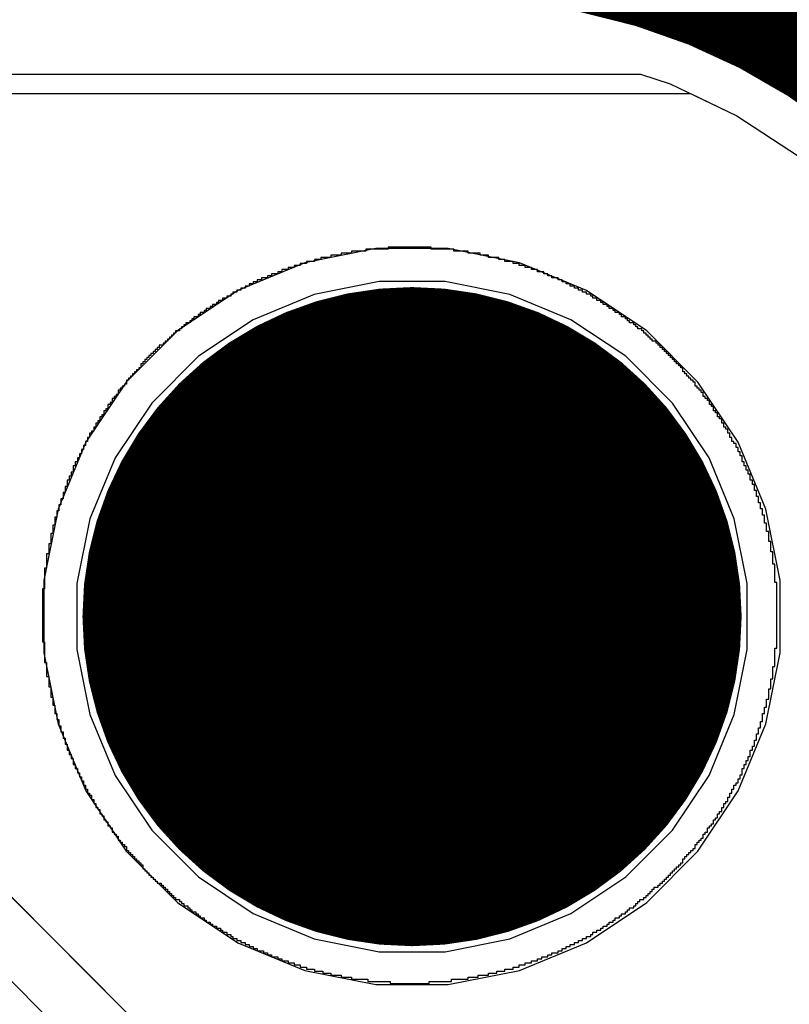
# Model space of a CAD drawing. Header units: millimetres. Extents: x -0.08 to 3.17, y -0.08 to 4.88.
# Tile 268 of 288: x 2.87 to 3.03, y 3.65 to 3.85. Entities that reach past the tile are written whole.
import ezdxf

# ---------------------------------------------------------------- set-up
doc = ezdxf.new("R2010")
doc.units = ezdxf.units.MM
doc.header["$MEASUREMENT"] = 0
for name, color, linetype in [('BottomLayer', 5, 'Continuous'), ('BottomOverlay', 54, 'Continuous'), ('BottomSolder', 6, 'Continuous'), ('Mechanical3', 76, 'Continuous'), ('Mechanical4', 56, 'Continuous'), ('MidLayer1', 16, 'Continuous'), ('MidLayer2', 76, 'Continuous'), ('MultiLayer', 9, 'Continuous'), ('PadHoleLayer', 156, 'Continuous'), ('TopLayer', 1, 'Continuous'), ('TopSolder', 216, 'Continuous')]:
    doc.layers.add(name, color=color, linetype=linetype)

msp = doc.modelspace()

# ---------------------------------------------------------------- linework, layer by layer
at = {"layer": 'BottomLayer'}
for p, q in [((2.62474, 3.83858), (2.99921, 3.83858)), ((2.99921, 3.83858), (3.00523, 3.83661)), ((3.00523, 3.83661), (3.01873, 3.83014)), ((3.01873, 3.83014), (3.03128, 3.82196)), ((2.94539, 3.80315), (2.93094, 3.80027)), ((2.96012, 3.80315), (2.94539, 3.80315)), ((2.97458, 3.80027), (2.96012, 3.80315)), ((2.93094, 3.80027), (2.91732, 3.79463)), ((2.98819, 3.79463), (2.97458, 3.80027)), ((2.91732, 3.79463), (2.90507, 3.78645)), ((3.00044, 3.78645), (2.98819, 3.79463)), ((2.90507, 3.78645), (2.89465, 3.77603)), ((3.01086, 3.77603), (3.00044, 3.78645)), ((2.89465, 3.77603), (2.88647, 3.76378)), ((3.01905, 3.76378), (3.01086, 3.77603)), ((2.88647, 3.76378), (2.88083, 3.75016)), ((3.02468, 3.75016), (3.01905, 3.76378)), ((2.88083, 3.75016), (2.87795, 3.73571)), ((3.02756, 3.73571), (3.02468, 3.75016)), ((2.87795, 3.73571), (2.87795, 3.72098)), ((3.02756, 3.72098), (3.02756, 3.73571)), ((2.87795, 3.72098), (2.88083, 3.70652)), ((3.02468, 3.70652), (3.02756, 3.72098)), ((2.88083, 3.70652), (2.88647, 3.69291)), ((3.01905, 3.69291), (3.02468, 3.70652)), ((2.88647, 3.69291), (2.89465, 3.68066)), ((3.01086, 3.68066), (3.01905, 3.69291)), ((2.89465, 3.68066), (2.90507, 3.67024)), ((3.00044, 3.67024), (3.01086, 3.68066)), ((2.90507, 3.67024), (2.91732, 3.66205)), ((2.98819, 3.66205), (3.00044, 3.67024)), ((2.91732, 3.66205), (2.93094, 3.65642)), ((2.97458, 3.65642), (2.98819, 3.66205)), ((2.93094, 3.65642), (2.94539, 3.65354)), ((2.96012, 3.65354), (2.97458, 3.65642)), ((2.94539, 3.65354), (2.96012, 3.65354))]:
    msp.add_line(p, q, dxfattribs=at)
at = {"layer": 'BottomLayer', "const_width": 0.06299}
msp.add_lwpolyline([(2.92126, 3.72834, 1), (2.98425, 3.72834, 1)], format="xyb", close=True, dxfattribs=at)
at = {"layer": 'BottomOverlay'}
for p, q in [((2.94334, 3.80261), (2.94043, 3.80261)), ((2.94043, 3.80261), (2.94043, 3.8022)), ((2.94792, 3.80303), (2.94334, 3.80303)), ((2.94334, 3.80303), (2.94334, 3.80261)), ((2.95665, 3.80344), (2.94792, 3.80344)), ((2.94792, 3.80344), (2.94792, 3.80303)), ((2.95665, 3.80303), (2.95665, 3.80344)), ((2.96122, 3.80303), (2.95665, 3.80303)), ((2.96122, 3.80261), (2.96122, 3.80303)), ((2.96413, 3.80261), (2.96122, 3.80261)), ((2.96413, 3.8022), (2.96413, 3.80261)), ((2.9342, 3.80095), (2.93295, 3.80095)), ((2.93295, 3.80095), (2.93295, 3.80053)), ((2.93628, 3.80136), (2.9342, 3.80136)), ((2.9342, 3.80136), (2.9342, 3.80095)), ((2.93836, 3.80178), (2.93628, 3.80178)), ((2.93628, 3.80178), (2.93628, 3.80136)), ((2.94043, 3.8022), (2.93836, 3.8022)), ((2.93836, 3.8022), (2.93836, 3.80178)), ((2.96662, 3.8022), (2.96413, 3.8022)), ((2.96662, 3.80178), (2.96662, 3.8022)), ((2.96829, 3.80178), (2.96662, 3.80178)), ((2.96829, 3.80136), (2.96829, 3.80178)), ((2.97037, 3.80136), (2.96829, 3.80136)), ((2.97037, 3.80095), (2.97037, 3.80136)), ((2.97161, 3.80095), (2.97037, 3.80095)), ((2.97161, 3.80053), (2.97161, 3.80095)), ((2.92755, 3.79887), (2.9263, 3.79887)), ((2.9263, 3.79887), (2.9263, 3.79845)), ((2.92879, 3.79929), (2.92755, 3.79929)), ((2.92755, 3.79929), (2.92755, 3.79887)), ((2.93004, 3.7997), (2.92879, 3.7997)), ((2.92879, 3.7997), (2.92879, 3.79929)), ((2.93129, 3.80012), (2.93004, 3.80012)), ((2.93004, 3.80012), (2.93004, 3.7997)), ((2.93295, 3.80053), (2.93129, 3.80053)), ((2.93129, 3.80053), (2.93129, 3.80012)), ((2.97328, 3.80053), (2.97161, 3.80053)), ((2.97328, 3.80012), (2.97328, 3.80053)), ((2.97452, 3.80012), (2.97328, 3.80012)), ((2.97452, 3.7997), (2.97452, 3.80012)), ((2.97577, 3.7997), (2.97452, 3.7997)), ((2.97577, 3.79929), (2.97577, 3.7997)), ((2.97702, 3.79929), (2.97577, 3.79929)), ((2.97702, 3.79887), (2.97702, 3.79929)), ((2.97826, 3.79887), (2.97702, 3.79887)), ((2.97826, 3.79845), (2.97826, 3.79887)), ((2.92214, 3.79679), (2.92131, 3.79679)), ((2.92131, 3.79679), (2.92131, 3.79638)), ((2.92339, 3.79721), (2.92214, 3.79721)), ((2.92214, 3.79721), (2.92214, 3.79679)), ((2.92422, 3.79762), (2.92339, 3.79762)), ((2.92339, 3.79762), (2.92339, 3.79721)), ((2.92547, 3.79804), (2.92422, 3.79804)), ((2.92422, 3.79804), (2.92422, 3.79762)), ((2.9263, 3.79845), (2.92547, 3.79845)), ((2.92547, 3.79845), (2.92547, 3.79804)), ((2.97951, 3.79845), (2.97826, 3.79845)), ((2.97951, 3.79804), (2.97951, 3.79845)), ((2.98034, 3.79804), (2.97951, 3.79804)), ((2.98034, 3.79762), (2.98034, 3.79804)), ((2.98117, 3.79762), (2.98034, 3.79762)), ((2.98117, 3.79721), (2.98117, 3.79762)), ((2.98242, 3.79721), (2.98117, 3.79721)), ((2.98242, 3.79679), (2.98242, 3.79721)), ((2.98325, 3.79679), (2.98242, 3.79679)), ((2.98325, 3.79638), (2.98325, 3.79679)), ((2.91799, 3.79471), (2.91715, 3.79471)), ((2.91715, 3.79471), (2.91715, 3.7943)), ((2.91882, 3.79513), (2.91799, 3.79513)), ((2.91799, 3.79513), (2.91799, 3.79471)), ((2.91965, 3.79554), (2.91882, 3.79554)), ((2.91882, 3.79554), (2.91882, 3.79513)), ((2.92048, 3.79596), (2.91965, 3.79596)), ((2.91965, 3.79596), (2.91965, 3.79554)), ((2.92131, 3.79638), (2.92048, 3.79638)), ((2.92048, 3.79638), (2.92048, 3.79596)), ((2.98408, 3.79638), (2.98325, 3.79638)), ((2.98408, 3.79596), (2.98408, 3.79638)), ((2.98492, 3.79596), (2.98408, 3.79596)), ((2.98492, 3.79554), (2.98492, 3.79596)), ((2.98575, 3.79554), (2.98492, 3.79554)), ((2.98575, 3.79513), (2.98575, 3.79554)), ((2.98658, 3.79513), (2.98575, 3.79513)), ((2.98658, 3.79471), (2.98658, 3.79513)), ((2.98741, 3.79471), (2.98658, 3.79471)), ((2.98741, 3.7943), (2.98741, 3.79471)), ((2.91424, 3.79263), (2.91341, 3.79263)), ((2.91341, 3.79263), (2.91341, 3.79222)), ((2.91508, 3.79305), (2.91424, 3.79305)), ((2.91424, 3.79305), (2.91424, 3.79263)), ((2.91591, 3.79347), (2.91508, 3.79347)), ((2.91508, 3.79347), (2.91508, 3.79305)), ((2.91632, 3.79388), (2.91591, 3.79388)), ((2.91591, 3.79388), (2.91591, 3.79347)), ((2.91715, 3.7943), (2.91632, 3.7943)), ((2.91632, 3.7943), (2.91632, 3.79388)), ((2.98824, 3.7943), (2.98741, 3.7943)), ((2.98824, 3.79388), (2.98824, 3.7943)), ((2.98907, 3.79388), (2.98824, 3.79388)), ((2.98907, 3.79347), (2.98907, 3.79388)), ((2.98949, 3.79347), (2.98907, 3.79347)), ((2.98949, 3.79305), (2.98949, 3.79347)), ((2.99032, 3.79305), (2.98949, 3.79305)), ((2.99032, 3.79263), (2.99032, 3.79305)), ((2.99115, 3.79263), (2.99032, 3.79263)), ((2.99115, 3.79222), (2.99115, 3.79263)), ((2.91175, 3.79097), (2.91092, 3.79097)), ((2.91092, 3.79097), (2.91092, 3.79056)), ((2.91217, 3.79139), (2.91175, 3.79139)), ((2.91175, 3.79139), (2.91175, 3.79097)), ((2.913, 3.7918), (2.91217, 3.7918)), ((2.91217, 3.7918), (2.91217, 3.79139)), ((2.91341, 3.79222), (2.913, 3.79222)), ((2.913, 3.79222), (2.913, 3.7918)), ((2.99157, 3.79222), (2.99115, 3.79222)), ((2.99157, 3.7918), (2.99157, 3.79222)), ((2.9924, 3.7918), (2.99157, 3.7918)), ((2.9924, 3.79139), (2.9924, 3.7918)), ((2.99281, 3.79139), (2.9924, 3.79139)), ((2.99281, 3.79097), (2.99281, 3.79139)), ((2.99365, 3.79097), (2.99281, 3.79097)), ((2.99365, 3.79056), (2.99365, 3.79097)), ((2.90842, 3.78889), (2.90801, 3.78889)), ((2.90801, 3.78889), (2.90801, 3.78848)), ((2.90926, 3.78931), (2.90842, 3.78931)), ((2.90842, 3.78931), (2.90842, 3.78889)), ((2.90967, 3.78972), (2.90926, 3.78972)), ((2.90926, 3.78972), (2.90926, 3.78931)), ((2.9105, 3.79014), (2.90967, 3.79014)), ((2.90967, 3.79014), (2.90967, 3.78972)), ((2.91092, 3.79056), (2.9105, 3.79056)), ((2.9105, 3.79056), (2.9105, 3.79014)), ((2.99406, 3.79056), (2.99365, 3.79056)), ((2.99406, 3.79014), (2.99406, 3.79056)), ((2.99489, 3.79014), (2.99406, 3.79014)), ((2.99489, 3.78972), (2.99489, 3.79014)), ((2.99531, 3.78972), (2.99489, 3.78972)), ((2.99531, 3.78931), (2.99531, 3.78972)), ((2.99614, 3.78931), (2.99531, 3.78931)), ((2.99614, 3.78889), (2.99614, 3.78931)), ((2.99656, 3.78889), (2.99614, 3.78889)), ((2.99656, 3.78848), (2.99656, 3.78889)), ((2.90593, 3.78681), (2.90551, 3.78681)), ((2.90551, 3.78681), (2.90551, 3.7864)), ((2.90635, 3.78723), (2.90593, 3.78723)), ((2.90593, 3.78723), (2.90593, 3.78681)), ((2.90676, 3.78765), (2.90635, 3.78765)), ((2.90635, 3.78765), (2.90635, 3.78723)), ((2.90759, 3.78806), (2.90676, 3.78806)), ((2.90676, 3.78806), (2.90676, 3.78765)), ((2.90801, 3.78848), (2.90759, 3.78848)), ((2.90759, 3.78848), (2.90759, 3.78806)), ((2.99697, 3.78848), (2.99656, 3.78848)), ((2.99697, 3.78806), (2.99697, 3.78848)), ((2.9978, 3.78806), (2.99697, 3.78806)), ((2.9978, 3.78765), (2.9978, 3.78806)), ((2.99822, 3.78765), (2.9978, 3.78765)), ((2.99822, 3.78723), (2.99822, 3.78765)), ((2.99863, 3.78723), (2.99822, 3.78723)), ((2.99863, 3.78681), (2.99863, 3.78723)), ((2.99947, 3.78681), (2.99863, 3.78681)), ((2.99947, 3.7864), (2.99947, 3.78681)), ((2.90344, 3.78474), (2.90302, 3.78474)), ((2.90302, 3.78474), (2.90302, 3.78432)), ((2.90385, 3.78515), (2.90344, 3.78515)), ((2.90344, 3.78515), (2.90344, 3.78474)), ((2.90427, 3.78557), (2.90385, 3.78557)), ((2.90385, 3.78557), (2.90385, 3.78515)), ((2.90468, 3.78598), (2.90427, 3.78598)), ((2.90427, 3.78598), (2.90427, 3.78557)), ((2.90551, 3.7864), (2.90468, 3.7864)), ((2.90468, 3.7864), (2.90468, 3.78598)), ((2.99988, 3.7864), (2.99947, 3.7864)), ((2.99988, 3.78598), (2.99988, 3.7864)), ((3.0003, 3.78598), (2.99988, 3.78598)), ((3.0003, 3.78557), (3.0003, 3.78598)), ((3.00071, 3.78557), (3.0003, 3.78557)), ((3.00071, 3.78515), (3.00071, 3.78557)), ((3.00113, 3.78515), (3.00071, 3.78515)), ((3.00113, 3.78474), (3.00113, 3.78515)), ((3.00154, 3.78474), (3.00113, 3.78474)), ((3.00154, 3.78432), (3.00154, 3.78474)), ((2.90094, 3.78266), (2.90053, 3.78266)), ((2.90053, 3.78266), (2.90053, 3.78224)), ((2.90136, 3.78307), (2.90094, 3.78307)), ((2.90094, 3.78307), (2.90094, 3.78266)), ((2.90219, 3.78349), (2.90136, 3.78349)), ((2.90136, 3.78349), (2.90136, 3.78307)), ((2.9026, 3.7839), (2.90219, 3.7839)), ((2.90219, 3.7839), (2.90219, 3.78349)), ((2.90302, 3.78432), (2.9026, 3.78432)), ((2.9026, 3.78432), (2.9026, 3.7839)), ((3.00238, 3.78432), (3.00154, 3.78432)), ((3.00238, 3.7839), (3.00238, 3.78432)), ((3.00279, 3.7839), (3.00238, 3.7839)), ((3.00279, 3.78349), (3.00279, 3.7839)), ((3.00321, 3.78349), (3.00279, 3.78349)), ((3.00321, 3.78307), (3.00321, 3.78349)), ((3.00362, 3.78307), (3.00321, 3.78307)), ((3.00362, 3.78266), (3.00362, 3.78307)), ((3.00404, 3.78266), (3.00362, 3.78266)), ((3.00404, 3.78224), (3.00404, 3.78266)), ((2.89886, 3.78058), (2.89845, 3.78058)), ((2.89845, 3.78058), (2.89845, 3.78016)), ((2.89928, 3.78099), (2.89886, 3.78099)), ((2.89886, 3.78099), (2.89886, 3.78058)), ((2.89969, 3.78141), (2.89928, 3.78141)), ((2.89928, 3.78141), (2.89928, 3.78099)), ((2.90011, 3.78183), (2.89969, 3.78183)), ((2.89969, 3.78183), (2.89969, 3.78141)), ((2.90053, 3.78224), (2.90011, 3.78224)), ((2.90011, 3.78224), (2.90011, 3.78183)), ((3.00445, 3.78224), (3.00404, 3.78224)), ((3.00445, 3.78183), (3.00445, 3.78224)), ((3.00487, 3.78183), (3.00445, 3.78183)), ((3.00487, 3.78141), (3.00487, 3.78183)), ((3.00529, 3.78141), (3.00487, 3.78141)), ((3.00529, 3.78099), (3.00529, 3.78141)), ((3.0057, 3.78099), (3.00529, 3.78099)), ((3.0057, 3.78058), (3.0057, 3.78099)), ((3.00612, 3.78058), (3.0057, 3.78058)), ((3.00612, 3.78016), (3.00612, 3.78058)), ((2.89762, 3.77892), (2.8972, 3.77892)), ((2.8972, 3.77892), (2.8972, 3.7785)), ((2.89803, 3.77975), (2.89762, 3.77975)), ((2.89762, 3.77975), (2.89762, 3.77892)), ((2.89845, 3.78016), (2.89803, 3.78016)), ((2.89803, 3.78016), (2.89803, 3.77975)), ((3.00653, 3.78016), (3.00612, 3.78016)), ((3.00653, 3.77975), (3.00653, 3.78016)), ((3.00695, 3.77975), (3.00653, 3.77975)), ((3.00695, 3.77933), (3.00695, 3.77975)), ((3.00736, 3.77933), (3.00695, 3.77933)), ((3.00736, 3.77892), (3.00736, 3.77933)), ((3.00778, 3.77892), (3.00736, 3.77892)), ((3.00778, 3.77808), (3.00778, 3.77892)), ((2.89554, 3.77684), (2.89512, 3.77684)), ((2.89512, 3.77684), (2.89512, 3.77642)), ((2.89595, 3.77725), (2.89554, 3.77725)), ((2.89554, 3.77725), (2.89554, 3.77684)), ((2.89637, 3.77767), (2.89595, 3.77767)), ((2.89595, 3.77767), (2.89595, 3.77725)), ((2.89678, 3.77808), (2.89637, 3.77808)), ((2.89637, 3.77808), (2.89637, 3.77767)), ((2.8972, 3.7785), (2.89678, 3.7785)), ((2.89678, 3.7785), (2.89678, 3.77808)), ((3.0082, 3.77808), (3.00778, 3.77808)), ((3.0082, 3.77767), (3.0082, 3.77808)), ((3.00861, 3.77767), (3.0082, 3.77767)), ((3.00861, 3.77725), (3.00861, 3.77767)), ((3.00903, 3.77725), (3.00861, 3.77725)), ((3.00903, 3.77684), (3.00903, 3.77725)), ((3.00944, 3.77684), (3.00903, 3.77684)), ((3.00944, 3.77642), (3.00944, 3.77684)), ((2.89387, 3.77476), (2.89346, 3.77476)), ((2.89346, 3.77476), (2.89346, 3.77434)), ((2.89429, 3.77517), (2.89387, 3.77517)), ((2.89387, 3.77517), (2.89387, 3.77476)), ((2.89471, 3.77559), (2.89429, 3.77559)), ((2.89429, 3.77559), (2.89429, 3.77517)), ((2.89512, 3.77642), (2.89471, 3.77642)), ((2.89471, 3.77642), (2.89471, 3.77559)), ((3.00986, 3.77642), (3.00944, 3.77642)), ((3.00986, 3.77601), (3.00986, 3.77642)), ((3.01027, 3.77601), (3.00986, 3.77601)), ((3.01027, 3.77517), (3.01027, 3.77601)), ((3.01069, 3.77517), (3.01027, 3.77517)), ((3.01069, 3.77476), (3.01069, 3.77517)), ((3.01111, 3.77476), (3.01069, 3.77476)), ((3.01111, 3.77434), (3.01111, 3.77476)), ((2.89221, 3.77268), (2.8918, 3.77268)), ((2.8918, 3.77268), (2.8918, 3.77185)), ((2.89263, 3.7731), (2.89221, 3.7731)), ((2.89221, 3.7731), (2.89221, 3.77268)), ((2.89304, 3.77351), (2.89263, 3.77351)), ((2.89263, 3.77351), (2.89263, 3.7731)), ((2.89346, 3.77434), (2.89304, 3.77434)), ((2.89304, 3.77434), (2.89304, 3.77351)), ((3.01152, 3.77434), (3.01111, 3.77434)), ((3.01152, 3.77393), (3.01152, 3.77434)), ((3.01194, 3.77393), (3.01152, 3.77393)), ((3.01194, 3.7731), (3.01194, 3.77393)), ((3.01235, 3.7731), (3.01194, 3.7731)), ((3.01235, 3.77268), (3.01235, 3.7731)), ((3.01277, 3.77268), (3.01235, 3.77268)), ((3.01277, 3.77226), (3.01277, 3.77268)), ((2.89096, 3.7706), (2.89055, 3.7706)), ((2.89055, 3.7706), (2.89055, 3.77019)), ((2.89138, 3.77143), (2.89096, 3.77143)), ((2.89096, 3.77143), (2.89096, 3.7706)), ((2.8918, 3.77185), (2.89138, 3.77185)), ((2.89138, 3.77185), (2.89138, 3.77143)), ((3.01318, 3.77226), (3.01277, 3.77226)), ((3.01318, 3.77143), (3.01318, 3.77226)), ((3.0136, 3.77143), (3.01318, 3.77143)), ((3.0136, 3.77102), (3.0136, 3.77143)), ((3.01402, 3.77102), (3.0136, 3.77102)), ((3.01402, 3.77019), (3.01402, 3.77102)), ((2.88972, 3.76894), (2.8893, 3.76894)), ((2.8893, 3.76894), (2.8893, 3.76811)), ((2.89013, 3.76935), (2.88972, 3.76935)), ((2.88972, 3.76935), (2.88972, 3.76894)), ((2.89055, 3.77019), (2.89013, 3.77019)), ((2.89013, 3.77019), (2.89013, 3.76935)), ((3.01443, 3.77019), (3.01402, 3.77019)), ((3.01443, 3.76977), (3.01443, 3.77019)), ((3.01485, 3.76977), (3.01443, 3.76977)), ((3.01485, 3.76894), (3.01485, 3.76977)), ((3.01526, 3.76894), (3.01485, 3.76894)), ((3.01526, 3.76852), (3.01526, 3.76894)), ((2.88847, 3.76686), (2.88805, 3.76686)), ((2.88805, 3.76686), (2.88805, 3.76603)), ((2.88889, 3.76769), (2.88847, 3.76769)), ((2.88847, 3.76769), (2.88847, 3.76686)), ((2.8893, 3.76811), (2.88889, 3.76811)), ((2.88889, 3.76811), (2.88889, 3.76769)), ((3.01568, 3.76852), (3.01526, 3.76852)), ((3.01568, 3.76769), (3.01568, 3.76852)), ((3.01609, 3.76769), (3.01568, 3.76769)), ((3.01609, 3.76686), (3.01609, 3.76769)), ((3.01651, 3.76686), (3.01609, 3.76686)), ((3.01651, 3.76644), (3.01651, 3.76686)), ((2.88722, 3.76478), (2.88681, 3.76478)), ((2.88681, 3.76478), (2.88681, 3.76395)), ((2.88764, 3.76561), (2.88722, 3.76561)), ((2.88722, 3.76561), (2.88722, 3.76478)), ((2.88805, 3.76603), (2.88764, 3.76603)), ((2.88764, 3.76603), (2.88764, 3.76561)), ((3.01693, 3.76644), (3.01651, 3.76644)), ((3.01693, 3.76561), (3.01693, 3.76644)), ((3.01734, 3.76561), (3.01693, 3.76561)), ((3.01734, 3.76478), (3.01734, 3.76561)), ((3.01776, 3.76478), (3.01734, 3.76478)), ((3.01776, 3.76395), (3.01776, 3.76478)), ((2.88639, 3.76312), (2.88598, 3.76312)), ((2.88598, 3.76312), (2.88598, 3.76229)), ((2.88681, 3.76395), (2.88639, 3.76395)), ((2.88639, 3.76395), (2.88639, 3.76312)), ((3.01817, 3.76395), (3.01776, 3.76395)), ((3.01817, 3.76353), (3.01817, 3.76395)), ((3.01859, 3.76353), (3.01817, 3.76353)), ((3.01859, 3.7627), (3.01859, 3.76353)), ((3.019, 3.7627), (3.01859, 3.7627)), ((3.019, 3.76187), (3.019, 3.7627)), ((2.88514, 3.76062), (2.88473, 3.76062)), ((2.88473, 3.76062), (2.88473, 3.75979)), ((2.88556, 3.76146), (2.88514, 3.76146)), ((2.88514, 3.76146), (2.88514, 3.76062)), ((2.88598, 3.76229), (2.88556, 3.76229)), ((2.88556, 3.76229), (2.88556, 3.76146)), ((3.01942, 3.76187), (3.019, 3.76187)), ((3.01942, 3.76104), (3.01942, 3.76187)), ((3.01984, 3.76104), (3.01942, 3.76104)), ((3.01984, 3.75979), (3.01984, 3.76104)), ((2.88431, 3.75896), (2.8839, 3.75896)), ((2.8839, 3.75896), (2.8839, 3.75771)), ((2.88473, 3.75979), (2.88431, 3.75979)), ((2.88431, 3.75979), (2.88431, 3.75896)), ((3.02025, 3.75979), (3.01984, 3.75979)), ((3.02025, 3.75896), (3.02025, 3.75979)), ((3.02067, 3.75896), (3.02025, 3.75896)), ((3.02067, 3.75813), (3.02067, 3.75896)), ((2.88348, 3.75688), (2.88307, 3.75688)), ((2.88307, 3.75688), (2.88307, 3.75605)), ((2.8839, 3.75771), (2.88348, 3.75771)), ((2.88348, 3.75771), (2.88348, 3.75688)), ((3.02108, 3.75813), (3.02067, 3.75813)), ((3.02108, 3.7573), (3.02108, 3.75813)), ((3.0215, 3.7573), (3.02108, 3.7573)), ((3.0215, 3.75605), (3.0215, 3.7573)), ((2.88265, 3.7548), (2.88223, 3.7548)), ((2.88223, 3.7548), (2.88223, 3.75356)), ((2.88307, 3.75605), (2.88265, 3.75605)), ((2.88265, 3.75605), (2.88265, 3.7548)), ((3.02191, 3.75605), (3.0215, 3.75605)), ((3.02191, 3.75522), (3.02191, 3.75605)), ((3.02233, 3.75522), (3.02191, 3.75522)), ((3.02233, 3.75397), (3.02233, 3.75522)), ((2.88223, 3.75356), (2.88182, 3.75356)), ((2.88182, 3.75356), (2.88182, 3.75231)), ((3.02275, 3.75397), (3.02233, 3.75397)), ((3.02275, 3.75273), (3.02275, 3.75397)), ((3.02316, 3.75273), (3.02275, 3.75273)), ((3.02316, 3.75148), (3.02316, 3.75273)), ((2.8814, 3.75106), (2.88099, 3.75106)), ((2.88099, 3.75106), (2.88099, 3.74982)), ((2.88182, 3.75231), (2.8814, 3.75231)), ((2.8814, 3.75231), (2.8814, 3.75106)), ((3.02358, 3.75148), (3.02316, 3.75148)), ((3.02358, 3.75023), (3.02358, 3.75148)), ((2.88057, 3.74857), (2.88016, 3.74857)), ((2.88016, 3.74857), (2.88016, 3.74691)), ((2.88099, 3.74982), (2.88057, 3.74982)), ((2.88057, 3.74982), (2.88057, 3.74857)), ((3.02399, 3.75023), (3.02358, 3.75023)), ((3.02399, 3.74898), (3.02399, 3.75023)), ((3.02441, 3.74898), (3.02399, 3.74898)), ((3.02441, 3.74732), (3.02441, 3.74898)), ((2.88016, 3.74691), (2.87974, 3.74691)), ((2.87974, 3.74691), (2.87974, 3.74524)), ((3.02482, 3.74732), (3.02441, 3.74732)), ((3.02482, 3.74566), (3.02482, 3.74732)), ((2.87974, 3.74524), (2.87932, 3.74524)), ((2.87932, 3.74524), (2.87932, 3.74316)), ((3.02524, 3.74566), (3.02482, 3.74566)), ((3.02524, 3.74358), (3.02524, 3.74566)), ((2.87932, 3.74316), (2.87891, 3.74316)), ((2.87891, 3.74316), (2.87891, 3.74109)), ((3.02566, 3.74358), (3.02524, 3.74358)), ((3.02566, 3.7415), (3.02566, 3.74358)), ((2.87891, 3.74109), (2.87849, 3.74109)), ((2.87849, 3.74109), (2.87849, 3.73818)), ((3.02607, 3.7415), (3.02566, 3.7415)), ((3.02607, 3.73901), (3.02607, 3.7415)), ((3.02649, 3.73901), (3.02607, 3.73901)), ((3.02649, 3.73527), (3.02649, 3.73901)), ((2.87849, 3.73818), (2.87808, 3.73818)), ((2.87808, 3.73818), (2.87808, 3.73402)), ((3.0269, 3.73527), (3.02649, 3.73527)), ((3.0269, 3.72196), (3.0269, 3.73527)), ((2.87808, 3.73402), (2.87766, 3.73402)), ((2.87766, 3.73402), (2.87766, 3.72321)), ((2.87766, 3.72321), (2.87808, 3.72321)), ((2.87808, 3.72321), (2.87808, 3.71905)), ((3.02649, 3.71822), (3.02649, 3.72196)), ((3.02649, 3.72196), (3.0269, 3.72196)), ((2.87808, 3.71905), (2.87849, 3.71905)), ((2.87849, 3.71905), (2.87849, 3.71614)), ((3.02607, 3.71573), (3.02607, 3.71822)), ((3.02607, 3.71822), (3.02649, 3.71822)), ((2.87849, 3.71614), (2.87891, 3.71614)), ((2.87891, 3.71614), (2.87891, 3.71406)), ((3.02566, 3.71365), (3.02566, 3.71573)), ((3.02566, 3.71573), (3.02607, 3.71573)), ((2.87891, 3.71406), (2.87932, 3.71406)), ((2.87932, 3.71406), (2.87932, 3.71199)), ((3.02524, 3.71157), (3.02524, 3.71365)), ((3.02524, 3.71365), (3.02566, 3.71365)), ((2.87932, 3.71199), (2.87974, 3.71199)), ((2.87974, 3.71199), (2.87974, 3.71032)), ((3.02482, 3.70991), (3.02482, 3.71157)), ((3.02482, 3.71157), (3.02524, 3.71157)), ((2.87974, 3.71032), (2.88016, 3.71032)), ((2.88016, 3.71032), (2.88016, 3.70866)), ((2.88016, 3.70866), (2.88057, 3.70866)), ((2.88057, 3.70866), (2.88057, 3.70741)), ((3.02399, 3.707), (3.02399, 3.70866)), ((3.02399, 3.70866), (3.02441, 3.70866)), ((3.02441, 3.70866), (3.02441, 3.70991)), ((3.02441, 3.70991), (3.02482, 3.70991)), ((2.88057, 3.70741), (2.88099, 3.70741)), ((2.88099, 3.70741), (2.88099, 3.70617)), ((3.02358, 3.70575), (3.02358, 3.707)), ((3.02358, 3.707), (3.02399, 3.707)), ((2.88099, 3.70617), (2.8814, 3.70617)), ((2.8814, 3.70617), (2.8814, 3.70492)), ((2.8814, 3.70492), (2.88182, 3.70492)), ((2.88182, 3.70492), (2.88182, 3.70367)), ((3.02316, 3.7045), (3.02316, 3.70575)), ((3.02316, 3.70575), (3.02358, 3.70575)), ((2.88182, 3.70367), (2.88223, 3.70367)), ((2.88223, 3.70367), (2.88223, 3.70242)), ((3.02233, 3.70201), (3.02233, 3.70326)), ((3.02233, 3.70326), (3.02275, 3.70326)), ((3.02275, 3.70326), (3.02275, 3.7045)), ((3.02275, 3.7045), (3.02316, 3.7045)), ((2.88223, 3.70242), (2.88265, 3.70242)), ((2.88265, 3.70242), (2.88265, 3.70118)), ((2.88265, 3.70118), (2.88307, 3.70118)), ((2.88307, 3.70118), (2.88307, 3.70035)), ((3.0215, 3.69993), (3.0215, 3.70118)), ((3.0215, 3.70118), (3.02191, 3.70118)), ((3.02191, 3.70118), (3.02191, 3.70201)), ((3.02191, 3.70201), (3.02233, 3.70201)), ((2.88307, 3.70035), (2.88348, 3.70035)), ((2.88348, 3.70035), (2.88348, 3.69951)), ((2.88348, 3.69951), (2.8839, 3.69951)), ((2.8839, 3.69951), (2.8839, 3.69827)), ((3.02067, 3.69827), (3.02067, 3.6991)), ((3.02067, 3.6991), (3.02108, 3.6991)), ((3.02108, 3.6991), (3.02108, 3.69993)), ((3.02108, 3.69993), (3.0215, 3.69993)), ((2.8839, 3.69827), (2.88431, 3.69827)), ((2.88431, 3.69827), (2.88431, 3.69744)), ((2.88431, 3.69744), (2.88473, 3.69744)), ((2.88473, 3.69744), (2.88473, 3.6966)), ((2.88473, 3.6966), (2.88514, 3.6966)), ((2.88514, 3.6966), (2.88514, 3.69577)), ((3.01984, 3.69619), (3.01984, 3.69744)), ((3.01984, 3.69744), (3.02025, 3.69744)), ((3.02025, 3.69744), (3.02025, 3.69827)), ((3.02025, 3.69827), (3.02067, 3.69827)), ((2.88514, 3.69577), (2.88556, 3.69577)), ((2.88556, 3.69577), (2.88556, 3.69494)), ((2.88556, 3.69494), (2.88598, 3.69494)), ((2.88598, 3.69494), (2.88598, 3.69411)), ((3.01859, 3.69411), (3.01859, 3.69453)), ((3.01859, 3.69453), (3.019, 3.69453)), ((3.019, 3.69453), (3.019, 3.69536)), ((3.019, 3.69536), (3.01942, 3.69536)), ((3.01942, 3.69536), (3.01942, 3.69619)), ((3.01942, 3.69619), (3.01984, 3.69619)), ((2.88598, 3.69411), (2.88639, 3.69411)), ((2.88639, 3.69411), (2.88639, 3.69328)), ((2.88639, 3.69328), (2.88681, 3.69328)), ((2.88681, 3.69328), (2.88681, 3.69245)), ((3.01776, 3.69245), (3.01776, 3.69328)), ((3.01776, 3.69328), (3.01817, 3.69328)), ((3.01817, 3.69328), (3.01817, 3.69411)), ((3.01817, 3.69411), (3.01859, 3.69411)), ((2.88681, 3.69245), (2.88722, 3.69245)), ((2.88722, 3.69245), (2.88722, 3.69203)), ((2.88722, 3.69203), (2.88764, 3.69203)), ((2.88764, 3.69203), (2.88764, 3.6912)), ((2.88764, 3.6912), (2.88805, 3.6912)), ((2.88805, 3.6912), (2.88805, 3.69037)), ((3.01651, 3.69037), (3.01651, 3.69078)), ((3.01651, 3.69078), (3.01693, 3.69078)), ((3.01693, 3.69078), (3.01693, 3.69162)), ((3.01693, 3.69162), (3.01734, 3.69162)), ((3.01734, 3.69162), (3.01734, 3.69245)), ((3.01734, 3.69245), (3.01776, 3.69245)), ((2.88805, 3.69037), (2.88847, 3.69037)), ((2.88847, 3.69037), (2.88847, 3.68954)), ((2.88847, 3.68954), (2.88889, 3.68954)), ((2.88889, 3.68954), (2.88889, 3.68912)), ((2.88889, 3.68912), (2.8893, 3.68912)), ((2.8893, 3.68912), (2.8893, 3.68829)), ((3.01526, 3.68829), (3.01526, 3.68871)), ((3.01526, 3.68871), (3.01568, 3.68871)), ((3.01568, 3.68871), (3.01568, 3.68954)), ((3.01568, 3.68954), (3.01609, 3.68954)), ((3.01609, 3.68954), (3.01609, 3.69037)), ((3.01609, 3.69037), (3.01651, 3.69037)), ((2.8893, 3.68829), (2.88972, 3.68829)), ((2.88972, 3.68829), (2.88972, 3.68787)), ((2.88972, 3.68787), (2.89013, 3.68787)), ((2.89013, 3.68787), (2.89013, 3.68704)), ((2.89013, 3.68704), (2.89055, 3.68704)), ((2.89055, 3.68704), (2.89055, 3.68663)), ((2.89055, 3.68663), (2.89096, 3.68663)), ((2.89096, 3.68663), (2.89096, 3.6858)), ((3.01402, 3.68621), (3.01402, 3.68704)), ((3.01402, 3.68704), (3.01443, 3.68704)), ((3.01443, 3.68704), (3.01443, 3.68746)), ((3.01443, 3.68746), (3.01485, 3.68746)), ((3.01485, 3.68746), (3.01485, 3.68829)), ((3.01485, 3.68829), (3.01526, 3.68829)), ((2.89096, 3.6858), (2.89138, 3.6858)), ((2.89138, 3.6858), (2.89138, 3.68538)), ((2.89138, 3.68538), (2.8918, 3.68538)), ((2.8918, 3.68538), (2.8918, 3.68455)), ((2.8918, 3.68455), (2.89221, 3.68455)), ((2.89221, 3.68455), (2.89221, 3.68413)), ((3.01235, 3.68413), (3.01235, 3.68455)), ((3.01235, 3.68455), (3.01277, 3.68455)), ((3.01277, 3.68455), (3.01277, 3.68538)), ((3.01277, 3.68538), (3.01318, 3.68538)), ((3.01318, 3.68538), (3.01318, 3.6858)), ((3.01318, 3.6858), (3.0136, 3.6858)), ((3.0136, 3.6858), (3.0136, 3.68621)), ((3.0136, 3.68621), (3.01402, 3.68621)), ((2.89221, 3.68413), (2.89263, 3.68413)), ((2.89263, 3.68413), (2.89263, 3.68372)), ((2.89263, 3.68372), (2.89304, 3.68372)), ((2.89304, 3.68372), (2.89304, 3.68289)), ((2.89304, 3.68289), (2.89346, 3.68289)), ((2.89346, 3.68289), (2.89346, 3.68247)), ((3.01111, 3.68247), (3.01111, 3.68289)), ((3.01111, 3.68289), (3.01152, 3.68289)), ((3.01152, 3.68289), (3.01152, 3.6833)), ((3.01152, 3.6833), (3.01194, 3.6833)), ((3.01194, 3.6833), (3.01194, 3.68413)), ((3.01194, 3.68413), (3.01235, 3.68413)), ((2.89346, 3.68247), (2.89387, 3.68247)), ((2.89387, 3.68247), (2.89387, 3.68205)), ((2.89387, 3.68205), (2.89429, 3.68205)), ((2.89429, 3.68205), (2.89429, 3.68164)), ((2.89429, 3.68164), (2.89471, 3.68164)), ((2.89471, 3.68164), (2.89471, 3.68081)), ((2.89471, 3.68081), (2.89512, 3.68081)), ((2.89512, 3.68081), (2.89512, 3.68039)), ((3.00944, 3.68039), (3.00944, 3.68081)), ((3.00944, 3.68081), (3.00986, 3.68081)), ((3.00986, 3.68081), (3.00986, 3.68122)), ((3.00986, 3.68122), (3.01027, 3.68122)), ((3.01027, 3.68122), (3.01027, 3.68205)), ((3.01027, 3.68205), (3.01069, 3.68205)), ((3.01069, 3.68205), (3.01069, 3.68247)), ((3.01069, 3.68247), (3.01111, 3.68247)), ((2.89512, 3.68039), (2.89554, 3.68039)), ((2.89554, 3.68039), (2.89554, 3.67998)), ((2.89554, 3.67998), (2.89595, 3.67998)), ((2.89595, 3.67998), (2.89595, 3.67956)), ((2.89595, 3.67956), (2.89637, 3.67956)), ((2.89637, 3.67956), (2.89637, 3.67914)), ((2.89637, 3.67914), (2.89678, 3.67914)), ((2.89678, 3.67914), (2.89678, 3.67873)), ((2.89678, 3.67873), (2.8972, 3.67873)), ((2.8972, 3.67873), (2.8972, 3.67831)), ((3.00778, 3.67831), (3.00778, 3.67914)), ((3.00778, 3.67914), (3.0082, 3.67914)), ((3.0082, 3.67914), (3.0082, 3.67956)), ((3.0082, 3.67956), (3.00861, 3.67956)), ((3.00861, 3.67956), (3.00861, 3.67998)), ((3.00861, 3.67998), (3.00903, 3.67998)), ((3.00903, 3.67998), (3.00903, 3.68039)), ((3.00903, 3.68039), (3.00944, 3.68039)), ((2.8972, 3.67831), (2.89762, 3.67831)), ((2.89762, 3.67831), (2.89762, 3.6779)), ((2.89762, 3.6779), (2.89803, 3.6779)), ((2.89803, 3.6779), (2.89803, 3.67707)), ((2.89803, 3.67707), (2.89845, 3.67707)), ((2.89845, 3.67707), (2.89845, 3.67665)), ((2.89845, 3.67665), (2.89886, 3.67665)), ((2.89886, 3.67665), (2.89886, 3.67623)), ((3.0057, 3.67623), (3.0057, 3.67665)), ((3.0057, 3.67665), (3.00612, 3.67665)), ((3.00612, 3.67665), (3.00612, 3.67707)), ((3.00612, 3.67707), (3.00653, 3.67707)), ((3.00653, 3.67707), (3.00653, 3.67748)), ((3.00653, 3.67748), (3.00695, 3.67748)), ((3.00695, 3.67748), (3.00695, 3.6779)), ((3.00695, 3.6779), (3.00736, 3.6779)), ((3.00736, 3.6779), (3.00736, 3.67831)), ((3.00736, 3.67831), (3.00778, 3.67831)), ((2.89886, 3.67623), (2.89928, 3.67623)), ((2.89928, 3.67623), (2.89928, 3.67582)), ((2.89928, 3.67582), (2.89969, 3.67582)), ((2.89969, 3.67582), (2.89969, 3.6754)), ((2.89969, 3.6754), (2.90011, 3.6754)), ((2.90011, 3.6754), (2.90011, 3.67499)), ((2.90011, 3.67499), (2.90053, 3.67499)), ((2.90053, 3.67499), (2.90053, 3.67457)), ((2.90053, 3.67457), (2.90094, 3.67457)), ((2.90094, 3.67457), (2.90094, 3.67416)), ((3.00362, 3.67416), (3.00362, 3.67457)), ((3.00362, 3.67457), (3.00404, 3.67457)), ((3.00404, 3.67457), (3.00404, 3.67499)), ((3.00404, 3.67499), (3.00445, 3.67499)), ((3.00445, 3.67499), (3.00445, 3.6754)), ((3.00445, 3.6754), (3.00487, 3.6754)), ((3.00487, 3.6754), (3.00487, 3.67582)), ((3.00487, 3.67582), (3.00529, 3.67582)), ((3.00529, 3.67582), (3.00529, 3.67623)), ((3.00529, 3.67623), (3.0057, 3.67623)), ((2.90094, 3.67416), (2.90177, 3.67416)), ((2.90177, 3.67416), (2.90177, 3.67374)), ((2.90177, 3.67374), (2.90219, 3.67374)), ((2.90219, 3.67374), (2.90219, 3.67332)), ((2.90219, 3.67332), (2.9026, 3.67332)), ((2.9026, 3.67332), (2.9026, 3.67291)), ((2.9026, 3.67291), (2.90302, 3.67291)), ((2.90302, 3.67291), (2.90302, 3.67249)), ((3.00154, 3.67249), (3.00154, 3.67291)), ((3.00154, 3.67291), (3.00196, 3.67291)), ((3.00196, 3.67291), (3.00196, 3.67332)), ((3.00196, 3.67332), (3.00279, 3.67332)), ((3.00279, 3.67332), (3.00279, 3.67374)), ((3.00279, 3.67374), (3.00321, 3.67374)), ((3.00321, 3.67374), (3.00321, 3.67416)), ((3.00321, 3.67416), (3.00362, 3.67416)), ((2.90302, 3.67249), (2.90344, 3.67249)), ((2.90344, 3.67249), (2.90344, 3.67208)), ((2.90344, 3.67208), (2.90385, 3.67208)), ((2.90385, 3.67208), (2.90385, 3.67166)), ((2.90385, 3.67166), (2.90427, 3.67166)), ((2.90427, 3.67166), (2.90427, 3.67125)), ((2.90427, 3.67125), (2.90468, 3.67125)), ((2.90468, 3.67125), (2.90468, 3.67083)), ((2.90468, 3.67083), (2.90551, 3.67083)), ((2.90551, 3.67083), (2.90551, 3.67041)), ((2.99905, 3.67041), (2.99905, 3.67083)), ((2.99905, 3.67083), (2.99988, 3.67083)), ((2.99988, 3.67083), (2.99988, 3.67125)), ((2.99988, 3.67125), (3.0003, 3.67125)), ((3.0003, 3.67125), (3.0003, 3.67166)), ((3.0003, 3.67166), (3.00071, 3.67166)), ((3.00071, 3.67166), (3.00071, 3.67208)), ((3.00071, 3.67208), (3.00113, 3.67208)), ((3.00113, 3.67208), (3.00113, 3.67249)), ((3.00113, 3.67249), (3.00154, 3.67249)), ((2.90551, 3.67041), (2.90593, 3.67041)), ((2.90593, 3.67041), (2.90593, 3.67)), ((2.90593, 3.67), (2.90635, 3.67)), ((2.90635, 3.67), (2.90635, 3.66958)), ((2.90635, 3.66958), (2.90718, 3.66958)), ((2.90718, 3.66958), (2.90718, 3.66917)), ((2.90718, 3.66917), (2.90759, 3.66917)), ((2.90759, 3.66917), (2.90759, 3.66875)), ((2.90759, 3.66875), (2.90801, 3.66875)), ((2.90801, 3.66875), (2.90801, 3.66834)), ((2.99656, 3.66834), (2.99656, 3.66875)), ((2.99656, 3.66875), (2.99697, 3.66875)), ((2.99697, 3.66875), (2.99697, 3.66917)), ((2.99697, 3.66917), (2.9978, 3.66917)), ((2.9978, 3.66917), (2.9978, 3.66958)), ((2.9978, 3.66958), (2.99822, 3.66958)), ((2.99822, 3.66958), (2.99822, 3.67)), ((2.99822, 3.67), (2.99863, 3.67)), ((2.99863, 3.67), (2.99863, 3.67041)), ((2.99863, 3.67041), (2.99905, 3.67041)), ((2.90801, 3.66834), (2.90884, 3.66834)), ((2.90884, 3.66834), (2.90884, 3.66792)), ((2.90884, 3.66792), (2.90926, 3.66792)), ((2.90926, 3.66792), (2.90926, 3.6675)), ((2.90926, 3.6675), (2.90967, 3.6675)), ((2.90967, 3.6675), (2.90967, 3.66709)), ((2.90967, 3.66709), (2.9105, 3.66709)), ((2.9105, 3.66709), (2.9105, 3.66667)), ((2.9105, 3.66667), (2.91092, 3.66667)), ((2.91092, 3.66667), (2.91092, 3.66626)), ((2.99365, 3.66626), (2.99365, 3.66667)), ((2.99365, 3.66667), (2.99406, 3.66667)), ((2.99406, 3.66667), (2.99406, 3.66709)), ((2.99406, 3.66709), (2.99489, 3.66709)), ((2.99489, 3.66709), (2.99489, 3.6675)), ((2.99489, 3.6675), (2.99531, 3.6675)), ((2.99531, 3.6675), (2.99531, 3.66792)), ((2.99531, 3.66792), (2.99614, 3.66792)), ((2.99614, 3.66792), (2.99614, 3.66834)), ((2.99614, 3.66834), (2.99656, 3.66834)), ((2.91092, 3.66626), (2.91175, 3.66626)), ((2.91175, 3.66626), (2.91175, 3.66584)), ((2.91175, 3.66584), (2.91217, 3.66584)), ((2.91217, 3.66584), (2.91217, 3.66543)), ((2.91217, 3.66543), (2.913, 3.66543)), ((2.913, 3.66543), (2.913, 3.66501)), ((2.913, 3.66501), (2.91383, 3.66501)), ((2.91383, 3.66501), (2.91383, 3.66459)), ((2.91383, 3.66459), (2.91424, 3.66459)), ((2.91424, 3.66459), (2.91424, 3.66418)), ((2.99032, 3.66418), (2.99032, 3.66459)), ((2.99032, 3.66459), (2.99115, 3.66459)), ((2.99115, 3.66459), (2.99115, 3.66501)), ((2.99115, 3.66501), (2.99157, 3.66501)), ((2.99157, 3.66501), (2.99157, 3.66543)), ((2.99157, 3.66543), (2.9924, 3.66543)), ((2.9924, 3.66543), (2.9924, 3.66584)), ((2.9924, 3.66584), (2.99281, 3.66584)), ((2.99281, 3.66584), (2.99281, 3.66626)), ((2.99281, 3.66626), (2.99365, 3.66626)), ((2.91424, 3.66418), (2.91508, 3.66418)), ((2.91508, 3.66418), (2.91508, 3.66376)), ((2.91508, 3.66376), (2.91591, 3.66376)), ((2.91591, 3.66376), (2.91591, 3.66335)), ((2.91591, 3.66335), (2.91632, 3.66335)), ((2.91632, 3.66335), (2.91632, 3.66293)), ((2.91632, 3.66293), (2.91715, 3.66293)), ((2.91715, 3.66293), (2.91715, 3.66252)), ((2.91715, 3.66252), (2.91799, 3.66252)), ((2.91799, 3.66252), (2.91799, 3.6621)), ((2.98658, 3.6621), (2.98658, 3.66252)), ((2.98658, 3.66252), (2.98741, 3.66252)), ((2.98741, 3.66252), (2.98741, 3.66293)), ((2.98741, 3.66293), (2.98824, 3.66293)), ((2.98824, 3.66293), (2.98824, 3.66335)), ((2.98824, 3.66335), (2.98907, 3.66335)), ((2.98907, 3.66335), (2.98907, 3.66376)), ((2.98907, 3.66376), (2.98949, 3.66376)), ((2.98949, 3.66376), (2.98949, 3.66418)), ((2.98949, 3.66418), (2.99032, 3.66418)), ((2.91799, 3.6621), (2.91882, 3.6621)), ((2.91882, 3.6621), (2.91882, 3.66168)), ((2.91882, 3.66168), (2.91965, 3.66168)), ((2.91965, 3.66168), (2.91965, 3.66127)), ((2.91965, 3.66127), (2.92048, 3.66127)), ((2.92048, 3.66127), (2.92048, 3.66085)), ((2.92048, 3.66085), (2.92131, 3.66085)), ((2.92131, 3.66085), (2.92131, 3.66044)), ((2.98325, 3.66044), (2.98325, 3.66085)), ((2.98325, 3.66085), (2.98408, 3.66085)), ((2.98408, 3.66085), (2.98408, 3.66127)), ((2.98408, 3.66127), (2.98492, 3.66127)), ((2.98492, 3.66127), (2.98492, 3.66168)), ((2.98492, 3.66168), (2.98575, 3.66168)), ((2.98575, 3.66168), (2.98575, 3.6621)), ((2.98575, 3.6621), (2.98658, 3.6621)), ((2.92131, 3.66044), (2.92256, 3.66044)), ((2.92256, 3.66044), (2.92256, 3.66002)), ((2.92256, 3.66002), (2.92339, 3.66002)), ((2.92339, 3.66002), (2.92339, 3.65961)), ((2.92339, 3.65961), (2.92422, 3.65961)), ((2.92422, 3.65961), (2.92422, 3.65919)), ((2.92422, 3.65919), (2.92547, 3.65919)), ((2.92547, 3.65919), (2.92547, 3.65877)), ((2.92547, 3.65877), (2.9263, 3.65877)), ((2.9263, 3.65877), (2.9263, 3.65836)), ((2.97826, 3.65836), (2.97826, 3.65877)), ((2.97826, 3.65877), (2.9791, 3.65877)), ((2.9791, 3.65877), (2.9791, 3.65919)), ((2.9791, 3.65919), (2.98034, 3.65919)), ((2.98034, 3.65919), (2.98034, 3.65961)), ((2.98034, 3.65961), (2.98117, 3.65961)), ((2.98117, 3.65961), (2.98117, 3.66002)), ((2.98117, 3.66002), (2.98242, 3.66002)), ((2.98242, 3.66002), (2.98242, 3.66044)), ((2.98242, 3.66044), (2.98325, 3.66044)), ((2.9263, 3.65836), (2.92755, 3.65836)), ((2.92755, 3.65836), (2.92755, 3.65794)), ((2.92755, 3.65794), (2.92879, 3.65794)), ((2.92879, 3.65794), (2.92879, 3.65753)), ((2.92879, 3.65753), (2.93004, 3.65753)), ((2.93004, 3.65753), (2.93004, 3.65711)), ((2.93004, 3.65711), (2.93129, 3.65711)), ((2.93129, 3.65711), (2.93129, 3.6567)), ((2.93129, 3.6567), (2.93295, 3.6567)), ((2.93295, 3.6567), (2.93295, 3.65628)), ((2.97161, 3.65628), (2.97161, 3.6567)), ((2.97161, 3.6567), (2.97328, 3.6567)), ((2.97328, 3.6567), (2.97328, 3.65711)), ((2.97328, 3.65711), (2.97452, 3.65711)), ((2.97452, 3.65711), (2.97452, 3.65753)), ((2.97452, 3.65753), (2.97577, 3.65753)), ((2.97577, 3.65753), (2.97577, 3.65794)), ((2.97577, 3.65794), (2.97702, 3.65794)), ((2.97702, 3.65794), (2.97702, 3.65836)), ((2.97702, 3.65836), (2.97826, 3.65836)), ((2.93295, 3.65628), (2.93461, 3.65628)), ((2.93461, 3.65628), (2.93461, 3.65586)), ((2.93461, 3.65586), (2.93628, 3.65586)), ((2.93628, 3.65586), (2.93628, 3.65545)), ((2.93628, 3.65545), (2.93836, 3.65545)), ((2.93836, 3.65545), (2.93836, 3.65503)), ((2.93836, 3.65503), (2.94043, 3.65503)), ((2.94043, 3.65503), (2.94043, 3.65462)), ((2.94043, 3.65462), (2.94376, 3.65462)), ((2.94376, 3.65462), (2.94376, 3.6542)), ((2.9608, 3.6542), (2.9608, 3.65462)), ((2.9608, 3.65462), (2.96413, 3.65462)), ((2.96413, 3.65462), (2.96413, 3.65503)), ((2.96413, 3.65503), (2.96621, 3.65503)), ((2.96621, 3.65503), (2.96621, 3.65545)), ((2.96621, 3.65545), (2.96829, 3.65545)), ((2.96829, 3.65545), (2.96829, 3.65586)), ((2.96829, 3.65586), (2.96995, 3.65586)), ((2.96995, 3.65586), (2.96995, 3.65628)), ((2.96995, 3.65628), (2.97161, 3.65628)), ((2.94376, 3.6542), (2.94833, 3.6542)), ((2.94833, 3.6542), (2.94833, 3.65379)), ((2.94833, 3.65379), (2.95623, 3.65379)), ((2.95623, 3.65379), (2.95623, 3.6542)), ((2.95623, 3.6542), (2.9608, 3.6542))]:
    msp.add_line(p, q, dxfattribs=at)
at = {"layer": 'BottomSolder', "const_width": 0.06699}
msp.add_lwpolyline([(2.91926, 3.72834, 1), (2.98625, 3.72834, 1)], format="xyb", close=True, dxfattribs=at)
at = {"layer": 'Mechanical3', "const_width": 0.07874}
msp.add_lwpolyline([(2.95135, 3.89764, -0.41122), (3.1298, 3.74328)], format="xyb", dxfattribs=at)
at = {"layer": 'Mechanical4', "const_width": 0.01}
msp.add_lwpolyline([(2.95276, 3.85827, -0.414214), (3.09055, 3.74016)], format="xyb", dxfattribs=at)
at = {"layer": 'MidLayer1'}
for p, q in [((2.68701, 3.83858), (2.99409, 3.5315)), ((2.71057, 3.83858), (2.99921, 3.83858)), ((2.99921, 3.83858), (3.00523, 3.83661)), ((3.00523, 3.83661), (3.01873, 3.83014)), ((3.00261, 3.54001), (2.70866, 3.83396)), ((3.01873, 3.83014), (3.03128, 3.82196)), ((2.94539, 3.80315), (2.93094, 3.80027)), ((2.96012, 3.80315), (2.94539, 3.80315)), ((2.97458, 3.80027), (2.96012, 3.80315)), ((2.93094, 3.80027), (2.91732, 3.79463)), ((2.98819, 3.79463), (2.97458, 3.80027)), ((2.91732, 3.79463), (2.90507, 3.78645)), ((3.00044, 3.78645), (2.98819, 3.79463)), ((2.90507, 3.78645), (2.89465, 3.77603)), ((3.01086, 3.77603), (3.00044, 3.78645)), ((2.89465, 3.77603), (2.88647, 3.76378)), ((3.01905, 3.76378), (3.01086, 3.77603)), ((2.88647, 3.76378), (2.88083, 3.75016)), ((3.02468, 3.75016), (3.01905, 3.76378)), ((2.88083, 3.75016), (2.87795, 3.73571)), ((3.02756, 3.73571), (3.02468, 3.75016)), ((2.87795, 3.73571), (2.87795, 3.72098)), ((3.02756, 3.72098), (3.02756, 3.73571)), ((2.87795, 3.72098), (2.88083, 3.70652)), ((3.02468, 3.70652), (3.02756, 3.72098)), ((2.88083, 3.70652), (2.88647, 3.69291)), ((3.01905, 3.69291), (3.02468, 3.70652)), ((2.88647, 3.69291), (2.89465, 3.68066)), ((3.01086, 3.68066), (3.01905, 3.69291)), ((2.89465, 3.68066), (2.90507, 3.67024)), ((3.00044, 3.67024), (3.01086, 3.68066)), ((2.90507, 3.67024), (2.91732, 3.66205)), ((2.98819, 3.66205), (3.00044, 3.67024)), ((2.91732, 3.66205), (2.93094, 3.65642)), ((2.97458, 3.65642), (2.98819, 3.66205)), ((2.93094, 3.65642), (2.94539, 3.65354)), ((2.96012, 3.65354), (2.97458, 3.65642)), ((2.94539, 3.65354), (2.96012, 3.65354))]:
    msp.add_line(p, q, dxfattribs=at)
at = {"layer": 'MidLayer1', "const_width": 0.06299}
msp.add_lwpolyline([(2.92126, 3.72834, 1), (2.98425, 3.72834, 1)], format="xyb", close=True, dxfattribs=at)
at = {"layer": 'MidLayer2'}
for p, q in [((2.47974, 3.83858), (2.99921, 3.83858)), ((2.99921, 3.83858), (3.00523, 3.83661)), ((3.00523, 3.83661), (3.01873, 3.83014)), ((3.01873, 3.83014), (3.03128, 3.82196)), ((2.94605, 3.79645), (2.93289, 3.79384)), ((2.95946, 3.79645), (2.94605, 3.79645)), ((2.97262, 3.79384), (2.95946, 3.79645)), ((2.93289, 3.79384), (2.92049, 3.7887)), ((2.98502, 3.7887), (2.97262, 3.79384)), ((2.92049, 3.7887), (2.90934, 3.78125)), ((2.99617, 3.78125), (2.98502, 3.7887)), ((2.90934, 3.78125), (2.89985, 3.77176)), ((3.00566, 3.77176), (2.99617, 3.78125)), ((2.89985, 3.77176), (2.8924, 3.76061)), ((3.01311, 3.76061), (3.00566, 3.77176)), ((2.8924, 3.76061), (2.88726, 3.74821)), ((3.01825, 3.74821), (3.01311, 3.76061)), ((2.88726, 3.74821), (2.88465, 3.73505)), ((3.02087, 3.73505), (3.01825, 3.74821)), ((2.88465, 3.73505), (2.88465, 3.72164)), ((3.02087, 3.72164), (3.02087, 3.73505)), ((2.88465, 3.72164), (2.88726, 3.70848)), ((3.01825, 3.70848), (3.02087, 3.72164)), ((2.88726, 3.70848), (2.8924, 3.69608)), ((3.01311, 3.69608), (3.01825, 3.70848)), ((2.8924, 3.69608), (2.89985, 3.68493)), ((3.00566, 3.68493), (3.01311, 3.69608)), ((2.89985, 3.68493), (2.90934, 3.67544)), ((2.99617, 3.67544), (3.00566, 3.68493)), ((2.90934, 3.67544), (2.92049, 3.66798)), ((2.98502, 3.66798), (2.99617, 3.67544)), ((2.92049, 3.66798), (2.93289, 3.66285)), ((2.97262, 3.66285), (2.98502, 3.66798)), ((2.93289, 3.66285), (2.94605, 3.66023)), ((2.95946, 3.66023), (2.97262, 3.66285)), ((2.94605, 3.66023), (2.95946, 3.66023))]:
    msp.add_line(p, q, dxfattribs=at)
at = {"layer": 'MidLayer2', "const_width": 0.06299}
msp.add_lwpolyline([(2.92126, 3.72834, 1), (2.98425, 3.72834, 1)], format="xyb", close=True, dxfattribs=at)
at = {"layer": 'MultiLayer', "const_width": 0.06299}
msp.add_lwpolyline([(2.92126, 3.72834, 1), (2.98425, 3.72834, 1)], format="xyb", close=True, dxfattribs=at)
at = {"layer": 'PadHoleLayer', "const_width": 0.06299}
msp.add_lwpolyline([(2.92126, 3.72834, 1), (2.98425, 3.72834, 1)], format="xyb", close=True, dxfattribs=at)
at = {"layer": 'TopLayer'}
for p, q in [((2.69094, 3.83465), (2.99409, 3.5315)), ((2.71451, 3.83464), (3.00934, 3.83464)), ((3.00934, 3.83464), (3.01873, 3.83014)), ((3.00261, 3.54001), (2.7126, 3.83002)), ((3.01873, 3.83014), (3.03128, 3.82196)), ((2.94539, 3.80315), (2.93094, 3.80027)), ((2.96012, 3.80315), (2.94539, 3.80315)), ((2.97458, 3.80027), (2.96012, 3.80315)), ((2.93094, 3.80027), (2.91732, 3.79463)), ((2.98819, 3.79463), (2.97458, 3.80027)), ((2.91732, 3.79463), (2.90507, 3.78645)), ((3.00044, 3.78645), (2.98819, 3.79463)), ((2.90507, 3.78645), (2.89465, 3.77603)), ((3.01086, 3.77603), (3.00044, 3.78645)), ((2.89465, 3.77603), (2.88647, 3.76378)), ((3.01905, 3.76378), (3.01086, 3.77603)), ((2.88647, 3.76378), (2.88083, 3.75016)), ((3.02468, 3.75016), (3.01905, 3.76378)), ((2.88083, 3.75016), (2.87795, 3.73571)), ((3.02756, 3.73571), (3.02468, 3.75016)), ((2.87795, 3.73571), (2.87795, 3.72098)), ((3.02756, 3.72098), (3.02756, 3.73571)), ((2.87795, 3.72098), (2.88083, 3.70652)), ((3.02468, 3.70652), (3.02756, 3.72098)), ((2.88083, 3.70652), (2.88647, 3.69291)), ((3.01905, 3.69291), (3.02468, 3.70652)), ((2.88647, 3.69291), (2.89465, 3.68066)), ((3.01086, 3.68066), (3.01905, 3.69291)), ((2.89465, 3.68066), (2.90507, 3.67024)), ((3.00044, 3.67024), (3.01086, 3.68066)), ((2.90507, 3.67024), (2.91732, 3.66205)), ((2.98819, 3.66205), (3.00044, 3.67024)), ((2.91732, 3.66205), (2.93094, 3.65642)), ((2.97458, 3.65642), (2.98819, 3.66205)), ((2.93094, 3.65642), (2.94539, 3.65354)), ((2.96012, 3.65354), (2.97458, 3.65642)), ((2.94539, 3.65354), (2.96012, 3.65354))]:
    msp.add_line(p, q, dxfattribs=at)
at = {"layer": 'TopLayer', "const_width": 0.06299}
msp.add_lwpolyline([(2.92126, 3.72834, 1), (2.98425, 3.72834, 1)], format="xyb", close=True, dxfattribs=at)
at = {"layer": 'TopSolder', "const_width": 0.06699}
msp.add_lwpolyline([(2.91926, 3.72834, 1), (2.98625, 3.72834, 1)], format="xyb", close=True, dxfattribs=at)

doc.saveas('drawing.dxf')
